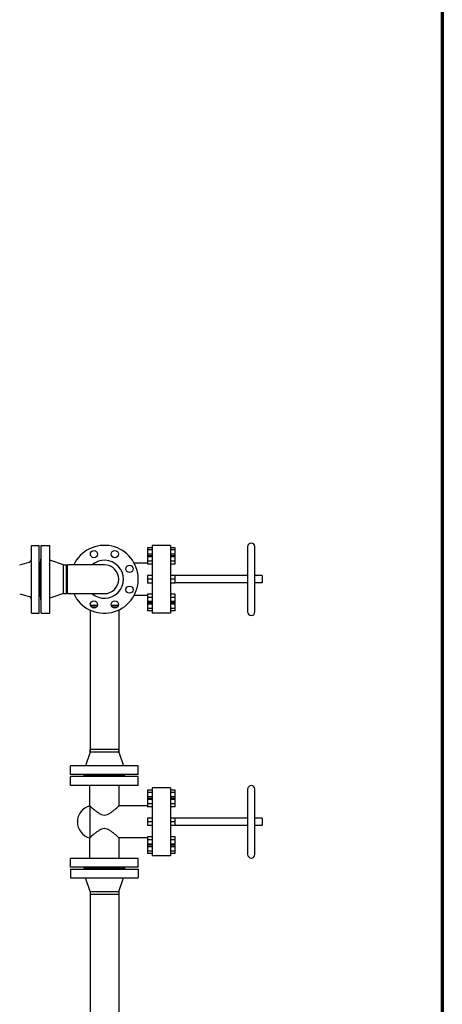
# Model space of a CAD drawing. Header units: inches. Extents: x 24 to 1128, y -74 to 748.
# Tile 465 of 557: x 1077 to 1128, y 308 to 428. Entities that reach past the tile are written whole.
import ezdxf

# ---------------------------------------------------------------- set-up
doc = ezdxf.new("R2010")
doc.units = ezdxf.units.IN
doc.header["$LTSCALE"] = 32
doc.header["$MEASUREMENT"] = 0
doc.layers.add('Border (ANSI)', color=7, linetype='Continuous', lineweight=70)
doc.layers.add('Visible (ANSI)', color=7, linetype='Continuous', lineweight=30)

# ---------------------------------------------------------------- blocks, each defined once
blk = doc.blocks.new('Borders SUPERIOR BORDER')
at = {"layer": 'Border (ANSI)'}
blk.add_line((35.25, 23.375), (35.25, 0.625), dxfattribs=at)

msp = doc.modelspace()

# ---------------------------------------------------------------- linework, layer by layer
at = {"layer": 'Visible (ANSI)'}
for p, q in [((1078.02004, 363.74266), (1078.95754, 363.74266)), ((1078.02004, 355.49266), (1078.02004, 363.74266)), ((1078.95754, 355.49266), (1078.95754, 363.74266)), ((1079.20504, 363.74266), (1080.26504, 363.74266)), ((1079.20504, 355.49266), (1079.20504, 363.74266)), ((1080.26504, 355.49266), (1080.26504, 363.74266)), ((1092.69504, 363.45566), (1092.13504, 363.45566)), ((1092.13504, 363.45566), (1092.13504, 363.19166)), ((1092.69504, 363.19166), (1092.13504, 363.19166)), ((1092.13504, 363.19166), (1092.13504, 362.66366)), ((1094.93504, 363.74266), (1092.69504, 363.74266)), ((1092.69504, 363.74266), (1092.69504, 355.49266)), ((1094.93504, 363.74266), (1094.93504, 355.49266)), ((1095.49504, 363.45566), (1094.93504, 363.45566)), ((1095.49504, 363.19166), (1094.93504, 363.19166)), ((1095.49504, 363.19166), (1095.49504, 363.45566)), ((1095.49504, 362.66366), (1095.49504, 363.19166)), ((1104.32004, 363.57766), (1104.32004, 355.65766)), ((1105.20004, 355.65766), (1105.20004, 363.57766)), ((1076.58518, 361.37877), (1077.7484, 361.71232)), ((1078.95754, 361.68016), (1079.02004, 361.68016)), ((1079.02004, 357.55516), (1079.02004, 361.68016)), ((1079.14504, 362.11766), (1079.20504, 362.11766)), ((1079.14504, 357.11766), (1079.14504, 362.11766)), ((1081.92504, 361.36766), (1080.26504, 361.92766)), ((1092.69504, 362.66366), (1092.13504, 362.66366)), ((1092.13504, 362.66366), (1092.13504, 362.4682)), ((1092.69504, 362.4682), (1092.13504, 362.4682)), ((1092.13504, 362.4682), (1092.13504, 362.33154)), ((1092.69504, 362.33154), (1092.13504, 362.33154)), ((1092.13504, 362.33154), (1092.13504, 361.82153)), ((1092.69504, 361.82153), (1092.13504, 361.82153)), ((1092.13504, 361.82153), (1092.13504, 361.44818)), ((1095.49504, 362.66366), (1094.93504, 362.66366)), ((1095.49504, 362.4682), (1094.93504, 362.4682)), ((1095.49504, 362.33154), (1094.93504, 362.33154)), ((1095.49504, 361.82153), (1094.93504, 361.82153)), ((1095.49504, 362.4682), (1095.49504, 362.66366)), ((1095.49504, 362.33154), (1095.49504, 362.4682)), ((1095.49504, 361.82153), (1095.49504, 362.33154)), ((1095.49504, 361.44818), (1095.49504, 361.82153)), ((1081.92504, 361.36766), (1082.26504, 361.36766)), ((1081.92504, 357.86766), (1081.92504, 361.36766)), ((1082.26504, 357.86766), (1082.26504, 361.36766)), ((1082.39004, 357.86766), (1082.39004, 361.36766)), ((1086.89004, 361.36766), (1082.39004, 361.36766)), ((1092.13504, 361.57566), (1090.52072, 361.57566)), ((1092.69504, 361.44818), (1092.13504, 361.44818)), ((1095.49504, 361.44818), (1094.93504, 361.44818)), ((1092.69504, 360.07493), (1092.13504, 360.07493)), ((1092.13504, 360.07493), (1092.13504, 359.61766)), ((1092.69504, 359.61766), (1092.13504, 359.61766)), ((1092.13504, 359.61766), (1092.13504, 359.1604)), ((1095.49504, 360.07493), (1094.93504, 360.07493)), ((1095.49504, 359.61766), (1094.93504, 359.61766)), ((1095.49504, 359.61766), (1095.49504, 360.07493)), ((1104.32004, 360.05766), (1095.49504, 360.05766)), ((1095.49504, 359.1604), (1095.49504, 359.61766)), ((1106.08004, 360.05766), (1105.20004, 360.05766)), ((1106.08004, 360.05766), (1106.08004, 359.17766)), ((1092.69504, 359.1604), (1092.13504, 359.1604)), ((1095.49504, 359.1604), (1094.93504, 359.1604)), ((1104.32004, 359.17766), (1095.49504, 359.17766)), ((1106.08004, 359.17766), (1105.20004, 359.17766)), ((1076.58518, 357.85656), (1077.7484, 357.52301)), ((1078.95754, 357.55516), (1079.02004, 357.55516)), ((1079.14504, 357.11766), (1079.20504, 357.11766)), ((1081.92504, 357.86766), (1080.26504, 357.30766)), ((1081.92504, 357.86766), (1082.26504, 357.86766)), ((1082.39004, 357.86766), (1086.89004, 357.86766)), ((1092.13504, 357.65966), (1090.52072, 357.65966)), ((1092.69504, 357.78715), (1092.13504, 357.78715)), ((1092.13504, 357.78715), (1092.13504, 357.4138)), ((1092.69504, 357.4138), (1092.13504, 357.4138)), ((1092.13504, 357.4138), (1092.13504, 356.90379)), ((1092.69504, 356.90379), (1092.13504, 356.90379)), ((1092.13504, 356.90379), (1092.13504, 356.76713)), ((1095.49504, 357.78715), (1094.93504, 357.78715)), ((1095.49504, 357.4138), (1094.93504, 357.4138)), ((1095.49504, 356.90379), (1094.93504, 356.90379)), ((1095.49504, 357.4138), (1095.49504, 357.78715)), ((1095.49504, 356.90379), (1095.49504, 357.4138)), ((1095.49504, 356.76713), (1095.49504, 356.90379)), ((1085.14004, 355.88228), (1085.14004, 338.58266)), ((1086.03788, 356.41971), (1085.20883, 356.41971)), ((1085.91958, 356.23766), (1085.32713, 356.23766)), ((1088.57125, 356.41971), (1087.74219, 356.41971)), ((1088.45294, 356.23766), (1087.8605, 356.23766)), ((1088.64004, 355.88228), (1088.64004, 338.58266)), ((1092.69504, 356.76713), (1092.13504, 356.76713)), ((1092.13504, 356.76713), (1092.13504, 356.57166)), ((1092.69504, 356.57166), (1092.13504, 356.57166)), ((1092.13504, 356.57166), (1092.13504, 356.04366)), ((1092.69504, 356.04366), (1092.13504, 356.04366)), ((1092.13504, 356.04366), (1092.13504, 355.77966)), ((1092.69504, 355.77966), (1092.13504, 355.77966)), ((1095.49504, 356.76713), (1094.93504, 356.76713)), ((1095.49504, 356.57166), (1094.93504, 356.57166)), ((1095.49504, 356.04366), (1094.93504, 356.04366)), ((1095.49504, 355.77966), (1094.93504, 355.77966)), ((1095.49504, 356.57166), (1095.49504, 356.76713)), ((1095.49504, 356.04366), (1095.49504, 356.57166)), ((1095.49504, 355.77966), (1095.49504, 356.04366)), ((1078.02004, 355.49266), (1078.95754, 355.49266)), ((1079.20504, 355.49266), (1080.26504, 355.49266)), ((1094.93504, 355.49266), (1092.69504, 355.49266)), ((1085.14004, 338.58266), (1085.14004, 338.92266)), ((1088.64004, 338.92266), (1085.14004, 338.92266)), ((1088.64004, 338.58266), (1088.64004, 338.92266)), ((1085.14004, 338.58266), (1084.58004, 336.92266)), ((1088.64004, 338.58266), (1085.14004, 338.58266)), ((1088.64004, 338.58266), (1089.20004, 336.92266)), ((1082.76504, 335.86266), (1082.76504, 336.92266)), ((1091.01504, 336.92266), (1082.76504, 336.92266)), ((1091.01504, 335.86266), (1091.01504, 336.92266)), ((1091.01504, 335.86266), (1082.76504, 335.86266)), ((1082.76504, 334.55766), (1082.76504, 335.61766)), ((1091.01504, 335.61766), (1082.76504, 335.61766)), ((1084.39004, 335.80266), (1084.39004, 335.86266)), ((1089.39004, 335.80266), (1084.39004, 335.80266)), ((1084.39004, 335.61766), (1084.39004, 335.67766)), ((1089.39004, 335.67766), (1084.39004, 335.67766)), ((1089.39004, 335.80266), (1089.39004, 335.86266)), ((1089.39004, 335.61766), (1089.39004, 335.67766)), ((1091.01504, 334.55766), (1091.01504, 335.61766)), ((1091.01504, 334.55766), (1082.76504, 334.55766)), ((1085.11004, 332.07566), (1085.11004, 334.55766)), ((1088.67004, 332.07566), (1088.67004, 334.55766)), ((1094.93504, 334.24266), (1092.69504, 334.24266)), ((1092.69504, 334.24266), (1092.69504, 325.99266)), ((1094.93504, 334.24266), (1094.93504, 325.99266)), ((1104.32004, 334.07766), (1104.32004, 326.15766)), ((1105.20004, 326.15766), (1105.20004, 334.07766)), ((1092.69504, 333.95566), (1092.13504, 333.95566)), ((1092.13504, 333.95566), (1092.13504, 333.69166)), ((1092.69504, 333.69166), (1092.13504, 333.69166)), ((1092.13504, 333.69166), (1092.13504, 333.16366)), ((1092.69504, 333.16366), (1092.13504, 333.16366)), ((1092.13504, 333.16366), (1092.13504, 332.9682)), ((1092.69504, 332.9682), (1092.13504, 332.9682)), ((1092.13504, 332.9682), (1092.13504, 332.83154)), ((1095.49504, 333.95566), (1094.93504, 333.95566)), ((1095.49504, 333.69166), (1094.93504, 333.69166)), ((1095.49504, 333.16366), (1094.93504, 333.16366)), ((1095.49504, 332.9682), (1094.93504, 332.9682)), ((1095.49504, 333.69166), (1095.49504, 333.95566)), ((1095.49504, 333.16366), (1095.49504, 333.69166)), ((1095.49504, 332.9682), (1095.49504, 333.16366)), ((1095.49504, 332.83154), (1095.49504, 332.9682)), ((1085.11004, 332.07566), (1085.11004, 328.15966)), ((1092.13504, 332.07566), (1088.67004, 332.07566)), ((1092.69504, 332.83154), (1092.13504, 332.83154)), ((1092.13504, 332.83154), (1092.13504, 332.32153)), ((1092.69504, 332.32153), (1092.13504, 332.32153)), ((1092.13504, 332.32153), (1092.13504, 331.94818)), ((1092.69504, 331.94818), (1092.13504, 331.94818)), ((1095.49504, 332.83154), (1094.93504, 332.83154)), ((1095.49504, 332.32153), (1094.93504, 332.32153)), ((1095.49504, 331.94818), (1094.93504, 331.94818)), ((1095.49504, 332.32153), (1095.49504, 332.83154)), ((1095.49504, 331.94818), (1095.49504, 332.32153)), ((1092.69504, 330.57493), (1092.13504, 330.57493)), ((1092.13504, 330.57493), (1092.13504, 330.11766)), ((1095.49504, 330.57493), (1094.93504, 330.57493)), ((1095.49504, 330.11766), (1095.49504, 330.57493)), ((1104.32004, 330.55766), (1095.49504, 330.55766)), ((1106.08004, 330.55766), (1105.20004, 330.55766)), ((1106.08004, 330.55766), (1106.08004, 329.67766)), ((1092.69504, 330.11766), (1092.13504, 330.11766)), ((1092.13504, 330.11766), (1092.13504, 329.6604)), ((1092.69504, 329.6604), (1092.13504, 329.6604)), ((1095.49504, 330.11766), (1094.93504, 330.11766)), ((1095.49504, 329.6604), (1094.93504, 329.6604)), ((1095.49504, 329.6604), (1095.49504, 330.11766)), ((1104.32004, 329.67766), (1095.49504, 329.67766)), ((1106.08004, 329.67766), (1105.20004, 329.67766)), ((1085.11004, 325.67766), (1085.11004, 328.15966)), ((1092.13504, 328.15966), (1088.67004, 328.15966)), ((1088.67004, 325.67766), (1088.67004, 328.15966)), ((1092.69504, 328.28715), (1092.13504, 328.28715)), ((1092.13504, 328.28715), (1092.13504, 327.9138)), ((1095.49504, 328.28715), (1094.93504, 328.28715)), ((1095.49504, 327.9138), (1095.49504, 328.28715)), ((1092.69504, 327.9138), (1092.13504, 327.9138)), ((1092.13504, 327.9138), (1092.13504, 327.40379)), ((1092.69504, 327.40379), (1092.13504, 327.40379)), ((1092.13504, 327.40379), (1092.13504, 327.26713)), ((1092.69504, 327.26713), (1092.13504, 327.26713)), ((1092.13504, 327.26713), (1092.13504, 327.07166)), ((1092.69504, 327.07166), (1092.13504, 327.07166)), ((1092.13504, 327.07166), (1092.13504, 326.54366)), ((1095.49504, 327.9138), (1094.93504, 327.9138)), ((1095.49504, 327.40379), (1094.93504, 327.40379)), ((1095.49504, 327.26713), (1094.93504, 327.26713)), ((1095.49504, 327.07166), (1094.93504, 327.07166)), ((1095.49504, 327.40379), (1095.49504, 327.9138)), ((1095.49504, 327.26713), (1095.49504, 327.40379)), ((1095.49504, 327.07166), (1095.49504, 327.26713)), ((1095.49504, 326.54366), (1095.49504, 327.07166)), ((1082.76504, 324.61766), (1082.76504, 325.67766)), ((1091.01504, 325.67766), (1082.76504, 325.67766)), ((1091.01504, 324.61766), (1091.01504, 325.67766)), ((1092.69504, 326.54366), (1092.13504, 326.54366)), ((1092.13504, 326.54366), (1092.13504, 326.27966)), ((1092.69504, 326.27966), (1092.13504, 326.27966)), ((1094.93504, 325.99266), (1092.69504, 325.99266)), ((1095.49504, 326.54366), (1094.93504, 326.54366)), ((1095.49504, 326.27966), (1094.93504, 326.27966)), ((1095.49504, 326.27966), (1095.49504, 326.54366)), ((1091.01504, 324.61766), (1082.76504, 324.61766)), ((1084.39004, 324.55766), (1084.39004, 324.61766)), ((1089.39004, 324.55766), (1084.39004, 324.55766)), ((1089.39004, 324.55766), (1089.39004, 324.61766)), ((1082.76504, 324.37266), (1082.76504, 323.31266)), ((1082.76504, 324.37266), (1091.01504, 324.37266)), ((1082.76504, 323.31266), (1091.01504, 323.31266)), ((1084.39004, 324.43266), (1084.39004, 324.37266)), ((1084.39004, 324.43266), (1089.39004, 324.43266)), ((1085.14004, 321.65266), (1084.58004, 323.31266)), ((1088.64004, 321.65266), (1089.20004, 323.31266)), ((1089.39004, 324.43266), (1089.39004, 324.37266)), ((1091.01504, 324.37266), (1091.01504, 323.31266)), ((1085.14004, 321.65266), (1085.14004, 321.31266)), ((1085.14004, 321.65266), (1088.64004, 321.65266)), ((1085.14004, 321.65266), (1085.14004, 304.35305)), ((1085.14004, 321.31266), (1088.64004, 321.31266)), ((1088.64004, 321.65266), (1088.64004, 321.31266)), ((1088.64004, 321.65266), (1088.64004, 304.35305))]:
    msp.add_line(p, q, dxfattribs=at)
for centre in [(1085.62336, 362.6757), (1088.15672, 362.6757), (1089.94808, 360.88435), (1089.94808, 358.35098), (1085.62336, 356.55962), (1088.15672, 356.55962)]:
    msp.add_circle(centre, 0.4375, dxfattribs=at)
for centre, radius, start, end in [((1104.76004, 363.57766), 0.44, 0, 180), ((1086.89004, 359.61766), 4.125, 205.1027208, 154.8972792), ((1077.64504, 362.07279), 0.375, 286, 0), ((1086.89004, 359.61766), 2.31, 229.2509456, 130.7490544), ((1086.89004, 359.61766), 1.75, 270, 90), ((1077.64504, 357.16254), 0.375, 0, 74), ((1104.76004, 355.65766), 0.44, 180, 0), ((1104.76004, 334.07766), 0.44, 0, 180), ((1085.63796, 330.11766), 2.02792, 105.0894267, 254.9105733), ((1104.76004, 326.15766), 0.44, 180, 0)]:
    msp.add_arc(centre, radius, start, end, dxfattribs=at)
for points, knots in [([(1085.11004, 332.07566), (1085.11004, 332.07566), (1085.12241, 332.06439), (1085.17165, 332.0198), (1085.2085, 331.98649), (1085.30241, 331.90246), (1085.35957, 331.85166), (1085.4875, 331.73986), (1085.55827, 331.67888), (1085.71072, 331.55094), (1085.79875, 331.4788), (1085.98762, 331.33263), (1086.08838, 331.25854), (1086.29919, 331.12168), (1086.40876, 331.05893), (1086.63893, 330.96466), (1086.75957, 330.93336), (1087.0205, 330.93336), (1087.14115, 330.96466), (1087.37132, 331.05893), (1087.48089, 331.12168), (1087.6917, 331.25854), (1087.79245, 331.33263), (1087.98132, 331.4788), (1088.06935, 331.55094), (1088.22181, 331.67888), (1088.29257, 331.73986), (1088.42051, 331.85166), (1088.47766, 331.90246), (1088.57158, 331.98649), (1088.60843, 332.0198), (1088.65767, 332.06439), (1088.67004, 332.07566), (1088.67004, 332.07566)], [7.641352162, 7.641352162, 7.641352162, 7.641352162, 8.557557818, 8.557557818, 9.473763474, 9.473763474, 10.38996913, 10.38996913, 11.306174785, 11.306174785, 12.30030717, 12.30030717, 13.294439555, 13.294439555, 14.28857194, 14.28857194, 15.282704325, 15.282704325, 16.276836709, 16.276836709, 17.270969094, 17.270969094, 18.265101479, 18.265101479, 19.259233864, 19.259233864, 20.17543952, 20.17543952, 21.091645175, 21.091645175, 22.007850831, 22.007850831, 22.924056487, 22.924056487, 22.924056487, 22.924056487]), ([(1088.67004, 328.15966), (1088.67004, 328.15966), (1088.65767, 328.17093), (1088.60843, 328.21553), (1088.57158, 328.24884), (1088.47766, 328.33287), (1088.42051, 328.38367), (1088.29257, 328.49547), (1088.22181, 328.55645), (1088.06935, 328.68439), (1087.98132, 328.75653), (1087.79245, 328.9027), (1087.6917, 328.97679), (1087.48089, 329.11365), (1087.37132, 329.1764), (1087.14115, 329.27067), (1087.0205, 329.30197), (1086.75957, 329.30197), (1086.63893, 329.27067), (1086.40876, 329.1764), (1086.29919, 329.11365), (1086.08838, 328.97679), (1085.98762, 328.9027), (1085.79875, 328.75653), (1085.71072, 328.68439), (1085.55827, 328.55645), (1085.4875, 328.49547), (1085.35957, 328.38367), (1085.30241, 328.33287), (1085.2085, 328.24884), (1085.17165, 328.21553), (1085.12241, 328.17093), (1085.11004, 328.15966), (1085.11004, 328.15966)], [38.206760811, 38.206760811, 38.206760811, 38.206760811, 39.122966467, 39.122966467, 40.039172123, 40.039172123, 40.955377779, 40.955377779, 41.871583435, 41.871583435, 42.865715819, 42.865715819, 43.859848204, 43.859848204, 44.853980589, 44.853980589, 45.848112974, 45.848112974, 46.842245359, 46.842245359, 47.836377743, 47.836377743, 48.830510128, 48.830510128, 49.824642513, 49.824642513, 50.740848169, 50.740848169, 51.657053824, 51.657053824, 52.57325948, 52.57325948, 53.489465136, 53.489465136, 53.489465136, 53.489465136])]:
    msp.add_open_spline(points, degree=3, knots=knots, dxfattribs=at)

# ---------------------------------------------------------------- block references
at = {"xscale": 32, "yscale": 32, "zscale": 32}
msp.add_blockref('Borders SUPERIOR BORDER', (0, 0), dxfattribs=at)

doc.saveas('drawing.dxf')
